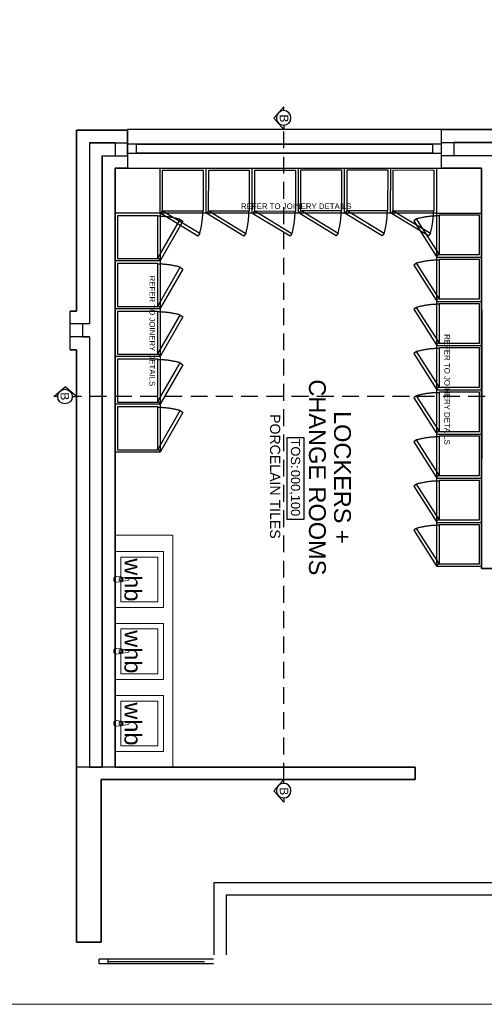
# Model space of a CAD drawing. Header units: millimetres. Extents: x -115474967 to 444143, y -74377 to 241828222.
# Tile 307 of 590: x -155515 to -151371, y 264927 to 273700. Entities that reach past the tile are written whole.
import ezdxf
from ezdxf.enums import TextEntityAlignment as Align

# ---------------------------------------------------------------- set-up
doc = ezdxf.new("R2010")
doc.units = ezdxf.units.MM
doc.header["$MEASUREMENT"] = 0
doc.linetypes.add('2DASHED', pattern=[0.75, 0.5, -0.25])
doc.linetypes.add('Dashed', pattern=[280, 140, -140])
for name, color, linetype in [('00-1 FloorFinish', 1, 'Continuous'), ('00-1 FloorLevel', 7, 'Continuous'), ('00-2 Doors', 1, 'Continuous'), ('00-2 Roof Lines', 8, 'Dashed'), ('00-2 Walls', 4, 'Continuous'), ('00-2 Windows', 1, 'Continuous'), ('CEIL-PLAN', 7, 'Continuous'), ('DIMS-50', 9, 'Continuous'), ('JOIN-SEC.18', 9, 'Continuous'), ('TEXT-20', 2, 'Continuous'), ('TEXT-50', 2, 'Continuous'), ('TEXT-REFN', 5, 'Continuous')]:
    doc.layers.add(name, color=color, linetype=linetype)
for name, color, linetype, lineweight in [('00-1 Labels', 4, 'Continuous', 35), ('A_WALL LOAD_Pen_No__3', 7, 'Continuous', 15), ('A_WALL LOAD_Pen_No__6', 7, 'Continuous', 5)]:
    doc.layers.add(name, color=color, linetype=linetype, lineweight=lineweight)
doc.layers.add('0_cons_01', color=40, linetype='Continuous', lineweight=0, plot=False)
doc.styles.add('ARIAL', font='arial.ttf')
doc.styles.add('TEXT-20', font='arial.ttf', dxfattribs={"height": 40})
doc.styles.add('TEXT-50', font='arial.ttf', dxfattribs={"height": 100})

# ---------------------------------------------------------------- blocks, each defined once
blk = doc.blocks.new('Room Tags')
at = {"layer": '00-1 FloorLevel', "color": 2}
blk.add_lwpolyline([(-571, -76), (646, -76), (646, -325), (-571, -325)], close=True, dxfattribs=at)
at = {"layer": '00-1 FloorFinish', "style": 'ARIAL'}
blk.add_attdef('F-FINISH', text='', height=150, dxfattribs=at).set_placement((5, -578), align=Align.CENTER)
at = {"layer": '00-1 FloorLevel', "style": 'ARIAL'}
blk.add_text('TOS:', height=136.4, dxfattribs=at).set_placement((-557, -200), align=Align.MIDDLE_LEFT)
blk.add_attdef('000,000', text='', height=136, dxfattribs=at).set_placement((607, -200), align=Align.MIDDLE_RIGHT)
at = {"layer": '00-1 Labels', "style": 'ARIAL'}
for tag, p in [('ROOM1?', (19, 746)), ('ROOM2?', (19, 373)), ('ROOM3?', (19, 0))]:
    blk.add_attdef(tag, text='', height=250, dxfattribs=at).set_placement(p, align=Align.CENTER)
blk = doc.blocks.new('A$C69671385')
at = {"layer": 'DIMS-50', "color": 3}
for p, q in [((0, 169), (262, 397)), ((524, 169), (262, 397)), ((88, 169), (0, 169)), ((426, 169), (524, 169))]:
    blk.add_line(p, q, dxfattribs=at)
at = {"layer": 'TEXT-REFN'}
blk.add_circle((257, 169), 169, dxfattribs=at)
blk = doc.blocks.new('12')
for p, q in [((-139595.5, 264789.6), (-141661.4, 264789.6)), ((-141661.4, 264789.6), (-141661.4, 264274.6)), ((-141516.4, 264704.6), (-141516.6, 264274.6)), ((-141016.9, 264704.6), (-141516.4, 264704.6)), ((-141017.1, 264274.6), (-141016.9, 264704.6)), ((-140875.4, 264704.6), (-140875.6, 264274.6)), ((-140375.8, 264704.6), (-140875.4, 264704.6)), ((-140376, 264274.6), (-140375.8, 264704.6)), ((-140232.8, 264704.6), (-140232.9, 264274.6)), ((-139733.2, 264704.6), (-140232.8, 264704.6)), ((-139733.4, 264274.6), (-139733.2, 264704.6)), ((-141466.5, 264654.6), (-141466.6, 264324.6)), ((-141066.9, 264654.6), (-141466.5, 264654.6)), ((-141066.9, 264654.6), (-141466.5, 264654.6)), ((-141067, 264324.6), (-141066.9, 264654.6)), ((-140825.4, 264654.6), (-140825.5, 264324.6)), ((-140425.8, 264654.6), (-140825.4, 264654.6)), ((-140425.8, 264654.6), (-140825.4, 264654.6)), ((-140426, 264324.6), (-140425.8, 264654.6)), ((-140182.8, 264654.6), (-140182.9, 264324.6)), ((-139783.2, 264654.6), (-140182.8, 264654.6)), ((-139783.2, 264654.6), (-140182.8, 264654.6)), ((-139783.3, 264324.6), (-139783.2, 264654.6)), ((-141278.8, 264389), (-141285.5, 264336.1)), ((-141250, 264336.1), (-141256.6, 264389)), ((-140637.7, 264389), (-140644.4, 264336.1)), ((-140608.9, 264336.1), (-140615.5, 264389)), ((-139995.1, 264389), (-140001.8, 264336.1)), ((-139966.3, 264336.1), (-139972.9, 264389)), ((-141516.6, 264274.6), (-141017.1, 264274.6)), ((-141466.6, 264324.6), (-141067, 264324.6)), ((-141288.7, 264326.6), (-141292.8, 264284.6)), ((-141281.3, 264309.5), (-141281.3, 264324.4)), ((-141254.1, 264309.5), (-141281.3, 264309.5)), ((-141254.1, 264324.4), (-141254.1, 264309.5)), ((-141242.8, 264284.6), (-141246.7, 264326.6)), ((-140875.6, 264274.6), (-140376, 264274.6)), ((-140825.5, 264324.6), (-140426, 264324.6)), ((-140647.7, 264326.6), (-140651.7, 264284.6)), ((-140640.3, 264309.5), (-140640.3, 264324.4)), ((-140613.1, 264309.5), (-140640.3, 264309.5)), ((-140613.1, 264324.4), (-140613.1, 264309.5)), ((-140601.7, 264284.6), (-140605.7, 264326.6)), ((-140232.9, 264274.6), (-139733.4, 264274.6)), ((-140182.9, 264324.6), (-139783.3, 264324.6)), ((-140005, 264326.6), (-140009.1, 264284.6)), ((-139997.7, 264309.5), (-139997.6, 264324.4)), ((-139970.5, 264309.5), (-139997.7, 264309.5)), ((-139970.4, 264324.4), (-139970.5, 264309.5)), ((-139959.1, 264284.6), (-139963, 264326.6))]:
    blk.add_line(p, q)
for centre, radius, start, end in [((-141267.7, 264324.7), 21.1, 32.74623, 147.20418), ((-141267.7, 264387.6), 11.2, 7.11413, 172.83628), ((-140626.7, 264324.7), 21.1, 32.74623, 147.20418), ((-140626.6, 264387.6), 11.2, 7.11413, 172.83628), ((-139984, 264324.7), 21.1, 32.74623, 147.20418), ((-139984, 264387.6), 11.2, 7.11413, 172.83628), ((-141267.6, 264286.4), 25, 179.97521, 359.97521), ((-141267.7, 264324.7), 21.1, 147.20418, 174.8056), ((-141267.7, 264324.4), 13.6, 359.97521, 179.97521), ((-141267.7, 264324.7), 21.1, 5.14481, 32.74623), ((-140626.5, 264286.4), 25, 179.97521, 359.97521), ((-140626.7, 264324.7), 21.1, 147.20418, 174.8056), ((-140626.7, 264324.4), 13.6, 359.97521, 179.97521), ((-140626.7, 264324.7), 21.1, 5.14481, 32.74623), ((-139983.9, 264286.4), 25, 179.97521, 359.97521), ((-139984, 264324.7), 21.1, 147.20418, 174.8056), ((-139984, 264324.4), 13.6, 359.97521, 179.97521), ((-139984, 264324.7), 21.1, 5.14481, 32.74623)]:
    blk.add_arc(centre, radius, start, end)
at = {"layer": '00-2 Doors'}
for p, q in [((-137882.4, 265152.3), (-137882.4, 264132.3)), ((-137842.4, 265152.3), (-137842.4, 264132.3)), ((-137862.4, 264212.3), (-137862.4, 265072.3)), ((-137842.4, 264212.3), (-137882.4, 264212.3)), ((-137842.4, 264132.3), (-137882.4, 264132.3))]:
    blk.add_line(p, q, dxfattribs=at)
at = {"layer": '00-2 Roof Lines', "linetype": 'Continuous'}
for p, q in [((-144137.5, 267143), (-144137.5, 267543)), ((-143743.7, 267143), (-143743.7, 267543)), ((-143349.9, 267143), (-143349.9, 267543)), ((-142956.1, 267143), (-142956.1, 267543)), ((-142562.3, 267143), (-142562.3, 267543)), ((-142168.5, 267143), (-142168.5, 267543)), ((-141774.7, 267143), (-141774.7, 267543)), ((-144532, 267143), (-144932, 267143)), ((-144531.3, 266730.8), (-144932, 266731.6)), ((-144531.3, 266319.4), (-144932, 266320.2)), ((-144531.3, 265908.1), (-144932, 265908.8)), ((-144530.4, 265496.7), (-144932, 265497.4)), ((-144531.2, 265085.3), (-144932, 265086)), ((-144531.3, 264674.6), (-144932, 264674.6)), ((-144531.3, 264674.6), (-144531.3, 264274.6)), ((-144105.3, 264674.6), (-144105.3, 264274.6)), ((-143679.2, 264674.6), (-143679.2, 264274.6)), ((-143253.2, 264674.6), (-143253.2, 264274.6)), ((-142827.2, 264674.6), (-142827.2, 264274.6))]:
    blk.add_line(p, q, dxfattribs=at)
at = {"layer": '00-2 Walls'}
for p, q in [((-145274.9, 267184.2), (-145275.9, 267884.8)), ((-145160.7, 267771.4), (-145160.8, 267294.3)), ((-145159.9, 267184.3), (-145160.7, 267770.1)), ((-145045.2, 267294.3), (-145045.9, 267655.3)), ((-145044.9, 267184.5), (-145045.6, 267655.3)), ((-141364.9, 267653), (-141365, 267543)), ((-141365, 267543), (-144932, 267543)), ((-144932, 267543), (-144932, 267184.1)), ((-143666, 267543.2), (-143551, 267543.5)), ((-143666, 267543.2), (-143551, 267543.5)), ((-143551, 267543.5), (-143436, 267543.7)), ((-143551, 267543.5), (-143436, 267543.7)), ((-143436, 267543.7), (-143321, 267544)), ((-143436, 267543.7), (-143321, 267544)), ((-145160.8, 267294.3), (-145045.2, 267294.3)), ((-145159.9, 267184.3), (-145274.9, 267184.2)), ((-145159.9, 267184.3), (-145274.9, 267184.2)), ((-145160.8, 267184.2), (-145274.9, 267184.2)), ((-145044.9, 267184.5), (-145159.9, 267184.3)), ((-145044.9, 267184.5), (-145159.9, 267184.3)), ((-144932, 267184.1), (-145044.9, 267184.5)), ((-139593.4, 264274.6), (-139593.4, 266949.6)), ((-139593.4, 266949.6), (-139483.4, 266949.6)), ((-139483.4, 266949.6), (-139483.4, 264149.6)), ((-138563.7, 265155.3), (-137922.5, 265154.8)), ((-145156.3, 264384.3), (-145271.3, 264384.2)), ((-145156.3, 264384.3), (-145271.3, 264384.2)), ((-145271.3, 264384.2), (-145156.3, 264384.3)), ((-145270.7, 263929.6), (-145271.3, 264384.2)), ((-145041.3, 264384.5), (-145156.3, 264384.3)), ((-145041.3, 264384.5), (-145156.3, 264384.3)), ((-145155.8, 264044.6), (-145156.3, 264384.3)), ((-145041, 264159.6), (-145041.3, 264384.5)), ((-145041, 264384.2), (-144932, 264384.1)), ((-144932, 264384.1), (-144932, 264274.6)), ((-145156.1, 264274.2), (-145156.3, 264044.6)), ((-145156.1, 264274.2), (-145041.1, 264274.3)), ((-145041, 264159.6), (-145041, 264271.9)), ((-144932, 264274.6), (-139593.4, 264274.6)), ((-145041, 264159.6), (-139593.4, 264159.6)), ((-139593.4, 264159.6), (-145041, 264159.6)), ((-139593.4, 264044.6), (-139593.4, 264159.6)), ((-139483.4, 264149.6), (-138035.1, 264149.6)), ((-138035.1, 263929.6), (-138035.1, 264149.6)), ((-138035.1, 264149.6), (-138035.1, 263929.6)), ((-145156.3, 264044.6), (-143543.6, 264044.6)), ((-145155.8, 264044.6), (-143543.6, 264044.6)), ((-143543.6, 264044.6), (-143543.2, 263873.1)), ((-143543.6, 264044.6), (-143543.2, 263983.1)), ((-143428.6, 264044.6), (-143428.2, 263873.3)), ((-143428.6, 264044.6), (-139593.4, 264044.6)), ((-143428.2, 263983.1), (-143428.2, 264044.6)), ((-143428.2, 264044.6), (-139593.4, 264044.6)), ((-143658.2, 263929.6), (-145270.7, 263929.6)), ((-143658.2, 263872.8), (-143658.2, 263929.6)), ((-143543.2, 263983.1), (-143428.4, 263983.3)), ((-139593.4, 263929.6), (-143313.3, 263929.6)), ((-143313.3, 263929.6), (-143313.3, 263873.6)), ((-138035.1, 263929.6), (-139593.4, 263929.6)), ((-143428.2, 263873.3), (-143658.2, 263872.8)), ((-143543.2, 263873.1), (-143658.2, 263872.8)), ((-143543.2, 263873.1), (-143658.2, 263872.8)), ((-143428.2, 263873.3), (-143543.2, 263873.1)), ((-143428.2, 263873.3), (-143543.2, 263873.1)), ((-143313.2, 263873.6), (-143428.2, 263873.3)), ((-143313.2, 263873.6), (-143428.2, 263873.3)), ((-143313.3, 263873.6), (-143428.2, 263873.3))]:
    blk.add_line(p, q, dxfattribs=at)
for points in [[(-138563.7, 270147.4), (-138563.7, 265155.3), (-137922.5, 265154.8)], [(-138453.7, 270147.4), (-138453.7, 265265.2), (-137922.4, 265264.8)], [(-145275.9, 267884.8), (-145274.9, 267184.2)], [(-141365, 267543), (-141364.9, 267653)], [(-139593.4, 264274.6), (-144932, 264274.6), (-144932, 267543), (-141380.9, 267543)], [(-143321, 267544), (-141365, 267543)], [(-139483.4, 266949.6), (-139593.4, 266949.6)], [(-139593.4, 266949.6), (-139593.4, 263929.6)], [(-139483.4, 264149.6), (-139483.4, 266949.6)], [(-145271.3, 264384.2), (-145270.7, 263929.6)], [(-144932, 264274.6), (-144932, 264384.1)], [(-143313.3, 263929.6), (-138035.1, 263929.6), (-138035.1, 264149.6)], [(-138035.1, 264149.6), (-139483.4, 264149.6)], [(-145270.7, 263929.6), (-143658.3, 263929.6)], [(-143658.3, 263929.6), (-143658.2, 263872.8)], [(-143313.2, 263873.6), (-143313.3, 263929.6)]]:
    blk.add_lwpolyline(points, dxfattribs=at)
at = {"layer": '00-2 Windows'}
for points in [[(-145277, 267184.2), (-145277, 264384.2), (-144932, 264384.1), (-144932, 267184.1)], [(-145144.5, 267184.2), (-145144.5, 267104.2), (-145064.5, 267104.2), (-145064.5, 267184.2)], [(-145144.4, 264464.2), (-145144.5, 267104.2), (-145144.5, 267104.2), (-145144.4, 264464.2)], [(-145064.5, 267104.2), (-145064.4, 264464.2), (-145064.4, 264464.2), (-145064.5, 267104.2)], [(-145144.4, 264464.2), (-145144.5, 264384.2), (-145064.5, 264384.2), (-145064.4, 264464.2)]]:
    blk.add_lwpolyline(points, close=True, dxfattribs=at)
at = {"layer": 'A_WALL LOAD_Pen_No__3', "color": 30, "linetype": 'Continuous', "lineweight": 15}
blk.add_line((-143428.2, 263873.3), (-143658.2, 263872.8), dxfattribs=at)
at = {"layer": 'A_WALL LOAD_Pen_No__6', "color": 7, "linetype": 'Continuous', "lineweight": 5}
blk.add_line((-143313.2, 263873.6), (-143428.2, 263873.3), dxfattribs=at)
at = {"layer": 'CEIL-PLAN', "color": 6, "linetype": '2DASHED', "ltscale": 300}
for points in [[(-142896.2, 270498.3), (-142896.3, 263929.6)], [(-139483.4, 265777.6), (-145277, 265777.6)]]:
    blk.add_lwpolyline(points, dxfattribs=at)
at = {"layer": 'JOIN-SEC.18', "color": 8, "linetype": 'Dashed', "ltscale": 150}
blk.add_line((-144531.3, 267143), (-144531.3, 267543), dxfattribs=at)
blk.add_lwpolyline([(-141380.9, 267543), (-141380.9, 267143), (-144531.3, 267143), (-144531.3, 264674.6), (-142401.1, 264674.6), (-142401.1, 264274.7)], dxfattribs=at)
for points in [[(-144161.2, 267163), (-144161.2, 267523), (-144511.3, 267523), (-144511.3, 267163)], [(-143767.3, 267163), (-143767.3, 267523), (-144117.5, 267523), (-144117.5, 267163)], [(-143373.5, 267163), (-143373.5, 267523), (-143723.7, 267523), (-143723.7, 267163)], [(-142979.7, 267163), (-142979.7, 267523), (-143329.9, 267523), (-143329.9, 267163)], [(-142585.9, 267163), (-142585.9, 267523), (-142936.1, 267523), (-142936.1, 267163)], [(-142192.1, 267163), (-142192.1, 267523), (-142542.3, 267523), (-142542.3, 267163)], [(-141798.3, 267163), (-141798.3, 267523), (-142148.5, 267523), (-142148.5, 267163)], [(-141404.5, 267163), (-141404.5, 267523), (-141754.7, 267523), (-141754.7, 267163)], [(-144147.9, 267138.4), (-144165.1, 267163), (-144478.8, 266963.1), (-144461.6, 266938.5)], [(-143754.1, 267138.4), (-143771.3, 267163), (-144085, 266963.1), (-144067.8, 266938.5)], [(-143360.3, 267138.4), (-143377.5, 267163), (-143691.2, 266963.1), (-143674, 266938.5)], [(-142966.5, 267138.4), (-142983.7, 267163), (-143297.4, 266963.1), (-143280.2, 266938.5)], [(-142572.7, 267138.4), (-142589.9, 267163), (-142903.6, 266963.1), (-142886.4, 266938.5)], [(-142178.9, 267138.4), (-142196.1, 267163), (-142509.8, 266963.1), (-142492.6, 266938.5)], [(-141785, 267138.4), (-141802.3, 267163), (-142116, 266963.1), (-142098.7, 266938.5)], [(-141391.2, 267138.4), (-141408.5, 267163), (-141722.2, 266963.1), (-141704.9, 266938.5)], [(-144552, 267118.6), (-144912, 267119.3), (-144912.7, 266751.5), (-144552.7, 266750.9)], [(-144528.2, 266737.6), (-144552.7, 266754.8), (-144352.2, 267085.7), (-144327.7, 267068.5)], [(-144552.8, 266707.2), (-144912.8, 266707.9), (-144913.4, 266340.1), (-144553.4, 266339.5)], [(-144528.9, 266326.2), (-144553.5, 266343.4), (-144353, 266674.4), (-144328.4, 266657.1)], [(-144553.5, 266295.8), (-144913.5, 266296.5), (-144914.2, 265928.8), (-144554.2, 265928.1)], [(-144529.7, 265914.8), (-144554.2, 265932.1), (-144353.7, 266263), (-144329.2, 266245.7)], [(-144549.7, 265884.4), (-144909.7, 265885.1), (-144910.4, 265517.4), (-144550.4, 265516.7)], [(-144525.9, 265503.4), (-144550.5, 265520.7), (-144350, 265851.6), (-144325.4, 265834.3)], [(-144550.5, 265473.1), (-144910.5, 265473.7), (-144911.2, 265106), (-144551.2, 265105.3)], [(-144526.7, 265092), (-144551.2, 265109.3), (-144350.7, 265440.2), (-144326.1, 265422.9)], [(-144551.2, 265061.7), (-144911.2, 265062.3), (-144911.9, 264694.6), (-144551.9, 264693.9)], [(-144527.4, 264680.6), (-144552, 264697.9), (-144351.5, 265028.8), (-144326.9, 265011.5)], [(-144112, 264679.2), (-144129.2, 264654.5), (-144475.2, 264854.5), (-144457.9, 264879.1)], [(-143686, 264679.2), (-143703.2, 264654.5), (-144049.1, 264854.5), (-144031.9, 264879.1)], [(-143259.9, 264679.2), (-143277.2, 264654.5), (-143623.1, 264854.5), (-143605.9, 264879.1)], [(-142833.9, 264679.2), (-142851.1, 264654.5), (-143197.1, 264854.5), (-143179.8, 264879.1)], [(-142407.9, 264679.2), (-142425.1, 264654.5), (-142771, 264854.5), (-142753.8, 264879.1)], [(-144507.7, 264654.6), (-144507.7, 264294.6), (-144125.3, 264294.6), (-144125.3, 264654.6)], [(-144081.6, 264654.6), (-144081.6, 264294.6), (-143699.2, 264294.6), (-143699.2, 264654.6)], [(-143655.6, 264654.6), (-143655.6, 264294.6), (-143273.2, 264294.6), (-143273.2, 264654.6)], [(-143229.6, 264654.6), (-143229.6, 264294.6), (-142847.2, 264294.6), (-142847.2, 264654.6)], [(-142803.5, 264654.6), (-142803.5, 264294.6), (-142421.1, 264294.6), (-142421.1, 264654.6)]]:
    blk.add_lwpolyline(points, close=True, dxfattribs=at)
for centre, start, end in [((-143766.2, 267163), 180, 195.69413), ((-143372.4, 267163), 180, 195.69413), ((-142978.6, 267163), 180, 195.69413), ((-142584.8, 267163), 180, 195.69413), ((-142191, 267163), 180, 195.69413), ((-141797.2, 267163), 180, 195.69413), ((-141403.4, 267163), 180, 195.69413), ((-141009.6, 267163), 180, 195.69413), ((-144553.4, 266373.5), 74.2006, 89.89473), ((-144554.2, 265962.1), 74.2006, 89.89473), ((-144555, 265550.7), 74.2006, 89.89473), ((-144551.2, 265139.3), 74.2006, 89.89473), ((-144551.9, 264727.9), 74.2006, 89.89473), ((-144552.7, 264316.6), 74.2006, 89.89473), ((-143762.6, 264654.5), 164.30587, 180), ((-143336.5, 264654.5), 164.30587, 180), ((-142910.5, 264654.5), 164.30587, 180), ((-142484.5, 264654.5), 164.30587, 180), ((-142058.4, 264654.5), 164.30587, 180)]:
    blk.add_arc(centre, 740, start, end, dxfattribs=at)
ref = blk.add_blockref('Room Tags', (-142187.7, 266003), dxfattribs=dict(xscale=0.6000000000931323, yscale=0.6000000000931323, zscale=0.6000000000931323))
ref.add_attrib('ROOM2?', 'LOCKERS +', dxfattribs={"layer": '00-1 Labels', "height": 150, "style": 'ARIAL'}).set_placement((-142176.3, 266226.8), align=Align.CENTER)
ref.add_attrib('ROOM3?', 'CHANGE ROOMS', dxfattribs={"layer": '00-1 Labels', "height": 150, "style": 'ARIAL'}).set_placement((-142176.3, 266003), align=Align.CENTER)
ref.add_attrib('000,000', '000,100', dxfattribs={"layer": '00-1 FloorLevel', "height": 81.82, "style": 'ARIAL'}).set_placement((-141830.2, 265882.9), align=Align.MIDDLE_RIGHT)
ref.add_attrib('F-FINISH', 'PORCELAIN TILES', dxfattribs={"layer": '00-1 FloorFinish', "height": 90, "style": 'ARIAL'}).set_placement((-142184.7, 265656.2), align=Align.CENTER)
at = {"layer": 'DIMS-50', "color": 3, "yscale": 0.3839999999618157, "zscale": 0.3839999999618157}
for p, xscale, rotation in [((-145478.3, 265842.4), -0.3839999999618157, 179.9999999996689), ((-139483.4, 265842.4), -0.3839999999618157, 179.9999999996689), ((-142831.5, 263728.3), 0.3839999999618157, 90.0000000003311)]:
    blk.add_blockref('A$C69671385', p, dxfattribs=dict(at, xscale=xscale, rotation=rotation))
at = {"layer": 'TEXT-20', "color": 7, "linetype": 'Continuous', "char_height": 50, "width": 1594.687, "attachment_point": 7, "style": 'TEXT-20'}
for insert in [(-143452.3, 267209.8), (-143974.1, 264580.1)]:
    blk.add_mtext('{\\C0;REFER TO JOINERY DETAILS}', dxfattribs=dict(at, insert=insert))
at = {"layer": 'TEXT-20', "color": 7, "linetype": 'Continuous', "insert": (-144566.5, 265396.9), "char_height": 50, "width": 1594.687, "attachment_point": 7, "rotation": 90, "style": 'TEXT-20'}
blk.add_mtext('{\\C0;REFER TO JOINERY DETAILS}', dxfattribs=at)
at = {"layer": 'TEXT-50', "linetype": 'Continuous', "lineweight": 0, "char_height": 150, "width": 313.383, "attachment_point": 9, "line_spacing_factor": 0.938532, "style": 'TEXT-50'}
for insert in [(-141141.8, 264355.7), (-140500.7, 264355.7), (-139858.1, 264355.7)]:
    blk.add_mtext('\\pxql;whb', dxfattribs=dict(at, insert=insert))
at = {"layer": 'TEXT-REFN', "color": 2, "linetype": 'Continuous', "style": 'TEXT-20'}
for p in [(-145410.2, 265742.9), (-139415.4, 265742.9), (-142934.3, 263787.3)]:
    blk.add_text('B', height=76.8, dxfattribs=at).set_placement(p)

msp = doc.modelspace()

# ---------------------------------------------------------------- linework, layer by layer
at = {"layer": '0_cons_01'}
msp.add_lwpolyline([(-167115.04234, 264926.66198), (-136580.57491, 264926.66198), (-136580.57491, 282473.47509), (-167115.04234, 282473.47509)], close=True, dxfattribs=at)

# ---------------------------------------------------------------- block references
at = {"layer": '0_cons_01', "rotation": 270}
msp.add_blockref('12', (-418937.85703, 127445.61636), dxfattribs=at)

doc.saveas('drawing.dxf')
